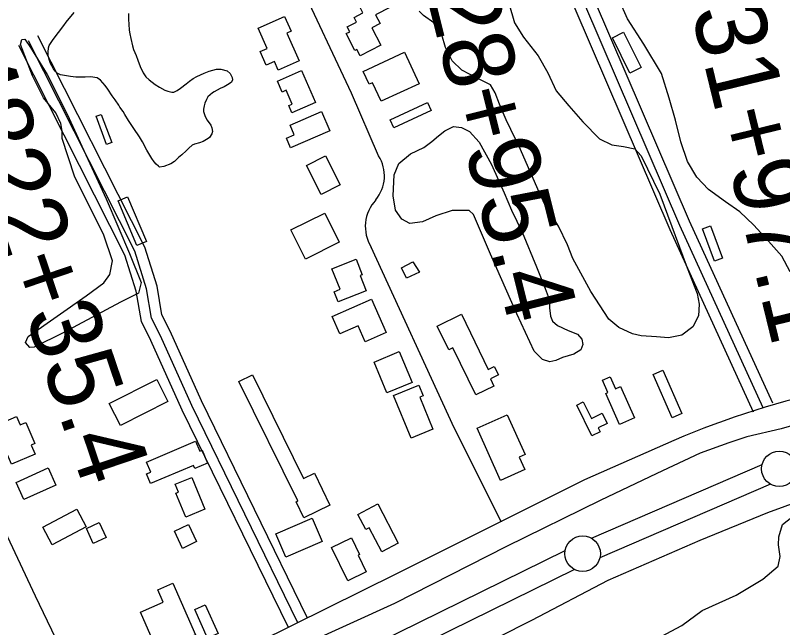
# Model space of a CAD drawing. Extents: x 3508733 to 3546731, y 546897 to 572481.
# Drawn here: x 3541437 to 3542517, y 567909 to 568771 of the extents above; entities that cross this region are included whole.
import ezdxf

# ---------------------------------------------------------------- set-up
doc = ezdxf.new("R2010")
doc.units = 0
for name, color, linetype in [('V-BLDG-OTLN', 7, 'Continuous'), ('V-LEVE-TOET', 7, 'Continuous'), ('V-ROAD-CNTR', 7, 'Continuous'), ('V-SITE-VEGE', 7, 'Continuous'), ('V-SURV-IDEN', 7, 'Continuous'), ('V-SURV-LINE', 7, 'Continuous'), ('V-WETL-SWMP', 7, 'Continuous')]:
    doc.layers.add(name, color=color, linetype=linetype)

msp = doc.modelspace()

# ---------------------------------------------------------------- linework, layer by layer
at = {"layer": 'V-BLDG-OTLN'}
for points in [[(3541921.3, 568784.2), (3541955.4, 568801.6), (3541964.9, 568782.8), (3541944, 568772.1), (3541950.2, 568759.8), (3541938.9, 568754), (3541951.4, 568729.5), (3541922.2, 568714.6), (3541917.7, 568723.5), (3541914.6, 568722), (3541902.5, 568745.7), (3541907.5, 568748.3), (3541904, 568755.2), (3541917, 568761.9), (3541913.6, 568768.4), (3541926.1, 568774.8)], [(3541818.8, 568746.2), (3541836.1, 568707.5), (3541806.9, 568694.4), (3541801.5, 568706.4), (3541789.9, 568701.2), (3541781.3, 568720.4), (3541791.4, 568724.9), (3541778.8, 568753.2), (3541815.8, 568769.8), (3541825.1, 568749)], [(3542293.3, 568747.8), (3542317.9, 568698), (3542302.1, 568690.2), (3542277.5, 568740)], [(3541984.9, 568719.5), (3542005.3, 568675.2), (3541951.9, 568650.5), (3541939.8, 568676.6), (3541935, 568674.4), (3541926.6, 568692.5)], [(3541839.6, 568693.8), (3541859.2, 568648.8), (3541826, 568634.3), (3541821.6, 568644.4), (3541826.6, 568646.6), (3541818.1, 568665.9), (3541812.4, 568663.5), (3541805.6, 568679)], [(3542022.2, 568637.7), (3541969.6, 568613.1), (3541964.3, 568624.3), (3542016.9, 568648.9)], [(3541823.5, 568617), (3541867.7, 568635.9), (3541879.3, 568608.7), (3541824.2, 568585.1), (3541818.4, 568598.7), (3541829.3, 568603.3)], [(3541557.5, 568632), (3541572.3, 568592.3), (3541565, 568589.6), (3541550.2, 568629.3)], [(3541873.2, 568573.8), (3541894, 568532.7), (3541867.3, 568519.1), (3541846.5, 568560.2)], [(3541594.5, 568515.9), (3541621.2, 568453.1), (3541607.9, 568447.4), (3541581.2, 568510.2)], [(3541872.3, 568493), (3541892.7, 568451.9), (3541845.2, 568428.3), (3541824.7, 568469.4)], [(3542415.7, 568475.1), (3542432.7, 568429.5), (3542421.5, 568425.3), (3542404.5, 568470.9)], [(3541930.9, 568383.7), (3541891.4, 568368), (3541885.7, 568382.4), (3541893.9, 568385.7), (3541882.3, 568414.6), (3541916.4, 568428.2), (3541925.1, 568406.3), (3541922.4, 568405.2)], [(3541996.2, 568424.5), (3542005.8, 568410), (3541987.5, 568401.4), (3541980.4, 568416.2)], [(3541938.3, 568372), (3541959.1, 568325), (3541929.3, 568311.8), (3541919.3, 568334.3), (3541893.7, 568323), (3541882.8, 568347.4)], [(3542085.1, 568237), (3542053, 568303.4), (3542046.9, 568300.5), (3542030.6, 568334), (3542065.1, 568350.7), (3542102.7, 568272.9), (3542111.2, 568277), (3542117, 568265.1), (3542105.6, 568259.6), (3542110.6, 568249.3)], [(3541977.2, 568298), (3541995.3, 568254.5), (3541959.9, 568239.8), (3541941.8, 568283.2)], [(3542348.4, 568271.7), (3542375.1, 568210.8), (3542361.6, 568204.9), (3542335, 568265.8)], [(3541568.9, 568224.8), (3541635.9, 568258.7), (3541651.5, 568228), (3541584.5, 568194.1)], [(3541834.3, 568087.7), (3541751.4, 568256.1), (3541770.5, 568265.5), (3541842.5, 568119.2), (3541857.7, 568126.7), (3541879.7, 568082), (3541843, 568064), (3541831.9, 568086.6)], [(3542287.3, 568195.3), (3542268.2, 568238.9), (3542271.3, 568240.3), (3542263.6, 568257.8), (3542274.5, 568262.6), (3542281.9, 568245.8), (3542289.1, 568249), (3542308.6, 568204.6)], [(3542006.1, 568233.8), (3542024.6, 568188.8), (3541994, 568176.2), (3541969.3, 568236.3), (3542004.8, 568250.9), (3542011, 568235.8)], [(3542270.1, 568196.7), (3542257.6, 568190.6), (3542260.3, 568185.1), (3542248.7, 568179.3), (3542227.2, 568222.7), (3542236.4, 568227.2), (3542248, 568203.8), (3542262.9, 568211.2)], [(3541431.2, 568139.4), (3541407.7, 568193.3), (3541438.4, 568206.7), (3541443.5, 568195.1), (3541451.3, 568198.4), (3541464.2, 568168.6), (3541458.9, 568166.3), (3541464.3, 568153.8)], [(3542119.8, 568116.6), (3542087, 568190), (3542129.4, 568209), (3542154.5, 568153), (3542146.4, 568149.4), (3542154.2, 568132)], [(3541621.5, 568142.5), (3541690.4, 568171.7), (3541696.3, 568157.8), (3541699.6, 568159.2), (3541707.4, 568140.9), (3541689.3, 568133.2), (3541687.4, 568137.7), (3541627, 568112.1), (3541621.2, 568125.7), (3541627.5, 568128.3)], [(3541493.8, 568110.1), (3541448.4, 568089.7), (3541437.6, 568113.9), (3541482.9, 568134.3)], [(3541676.5, 568064.9), (3541662.6, 568098.5), (3541666.4, 568100.1), (3541661.8, 568111.3), (3541685, 568120.8), (3541703.4, 568076)], [(3541947, 568083.5), (3541976, 568028.3), (3541952.6, 568016.1), (3541934.9, 568049.9), (3541930.1, 568047.5), (3541919, 568068.8)], [(3541536.4, 568051.3), (3541488.2, 568025.9), (3541475.1, 568050.7), (3541523.2, 568076.1)], [(3541868.7, 568030.5), (3541817.4, 568008.6), (3541803.4, 568041.4), (3541854.6, 568063.3)], [(3541554.7, 568057.4), (3541564.5, 568036.5), (3541546.3, 568028), (3541536.6, 568048.9)], [(3541691.9, 568030.5), (3541672.1, 568021), (3541660.5, 568045.2), (3541680.4, 568054.7)], [(3541905, 567975.3), (3541881.9, 568022.2), (3541909.9, 568036), (3541921.5, 568012.4), (3541919.4, 568011.3), (3541930.8, 567988)], [(3541642.1, 567864.3), (3541612.8, 567931.1), (3541645, 567945.2), (3541637.3, 567962.8), (3541658.6, 567972.2), (3541690.5, 567899.2), (3541669.8, 567890.2), (3541666.4, 567897.9), (3541659.6, 567894.9), (3541668, 567875.6)], [(3541704.1, 567941.5), (3541722.1, 567901.1), (3541707.3, 567894.5), (3541689.3, 567934.9)]]:
    msp.add_lwpolyline(points, close=True, dxfattribs=at)
at = {"layer": 'V-LEVE-TOET'}
msp.add_line((3541970.5, 567943.5), (3541692.8, 567817.1), dxfattribs=at)
for points in [[(3542572.3, 568205.5), (3542515.4, 568189.3), (3542466.8, 568177.9), (3542441.5, 568169.8), (3542401.1, 568154.9), (3542340, 568126.5), (3542260.5, 568088.5), (3542128.2, 568023.5), (3541970.5, 567943.5)], [(3541978.9, 567829.9), (3542069.4, 567871.9), (3542164, 567920), (3542271.6, 567976.3), (3542401.2, 568032.5), (3542496.4, 568071.7), (3542569.8, 568098.1)]]:
    msp.add_lwpolyline(points, dxfattribs=at)
at = {"layer": 'V-ROAD-CNTR'}
for points in [[(3541948.3, 568573.7), (3541909.9, 568661.9), (3541835.2, 568820.9), (3541677.4, 569159), (3541639.4, 569237.9), (3541578.4, 569364.6)], [(3542503.5, 568225.2), (3542386.1, 568481.8), (3542252.2, 568793), (3542162.9, 568976.8), (3542054.1, 569201.8), (3542028, 569274.3)], [(3542476.3, 568212.8), (3542358.7, 568469.7), (3542224.9, 568780.5), (3542135.9, 568963.7), (3542026.4, 569190.2), (3541999.8, 569264.2)], [(3542489.9, 568219), (3542372.4, 568475.7), (3542238.5, 568786.8), (3542149.4, 568970.2), (3542040.3, 569196), (3542013.9, 569269.2)], [(3541848.1, 567922.9), (3541698.6, 568228.5), (3541654.6, 568326.6), (3541642.9, 568350), (3541636.1, 568390), (3541618.8, 568445.3), (3541468.4, 568742.5)], [(3541834.6, 567916.3), (3541685, 568222.1), (3541641, 568320.2), (3541628.5, 568345.3), (3541621.5, 568386.5), (3541604.8, 568439.6), (3541455.1, 568735.7)], [(3541821.1, 567909.7), (3541671.4, 568215.7), (3541627.5, 568313.8), (3541614.1, 568340.6), (3541606.9, 568383), (3541590.9, 568433.9), (3541441.7, 568729)], [(3542121.2, 568057.9), (3542054.5, 568190.8), (3541937.8, 568445.3)], [(3541550.4, 567775.6), (3541464.9, 567953.8), (3541397, 568097.6), (3541340.9, 568207.8)], [(3542364.1, 568172.9), (3542238.2, 568117.6), (3541973.6, 567985.1), (3541533.4, 567767.2), (3541236, 567623.8), (3541159, 567591.4), (3541112.3, 567570.9)]]:
    msp.add_lwpolyline(points, dxfattribs=at)
for centre, radius, start, end in [((3541903.4, 568545.5), 53, 320.4349, 32.1803), ((3541984.3, 568474.2), 54.8, 136.9196, 211.8719), ((3542844.8, 567055.2), 1216.7, 101.8195, 113.2738)]:
    msp.add_arc(centre, radius, start, end, dxfattribs=at)
at = {"layer": 'V-SITE-VEGE'}
for points in [[(3542131.7, 568788.6), (3542139.8, 568761), (3542152.2, 568740.9), (3542172.8, 568714.6), (3542186.5, 568690.3), (3542198.1, 568665.4), (3542216, 568643.9), (3542235.9, 568621.7), (3542259.3, 568597.4), (3542276.5, 568589.1), (3542293, 568586.9), (3542308.9, 568583.4), (3542317.9, 568573.7), (3542344.5, 568519.7), (3542382.8, 568415.9), (3542397.1, 568379.9), (3542399.8, 568364.7), (3542399, 568348.2), (3542390.7, 568333), (3542375.4, 568321.3), (3542356.7, 568317.3), (3542339.5, 568318.7), (3542318.1, 568320.2), (3542305.7, 568323), (3542286.4, 568332.1), (3542272.6, 568343.9), (3542247.2, 568382.7), (3542221.9, 568429.1), (3542214.4, 568448.5), (3542201.4, 568474.8), (3542182.2, 568505.2), (3542172.6, 568526.7), (3542148, 568582.7), (3542128.1, 568624.3), (3542118.6, 568646.4), (3542112.4, 568662.3), (3542105.6, 568673.4), (3542087, 568683.2), (3542065.6, 568694.3), (3542051.9, 568707.5), (3542042.3, 568726.2), (3542037.5, 568744.2), (3542025.9, 568760.8), (3542011.4, 568771.2), (3542005.2, 568777.5)], [(3542527.8, 568410.4), (3542516.1, 568432.6), (3542497.6, 568453.4), (3542476.3, 568476.3), (3542457, 568495), (3542437, 568508.9), (3542413, 568526.3), (3542396.5, 568543.6), (3542383.4, 568565.8), (3542373.9, 568593.5), (3542366.4, 568623.9), (3542357.6, 568655), (3542346.7, 568689.6), (3542322, 568731.1), (3542298.7, 568766.5), (3542287.1, 568793.5)], [(3541645.8, 568558.6), (3541639.5, 568557.5), (3541638.1, 568559), (3541634.7, 568562.1), (3541631.9, 568565.3), (3541629, 568569.7), (3541621.8, 568581.6), (3541615.6, 568593.3), (3541611.6, 568600.4), (3541603.6, 568612.3), (3541595.8, 568623.2), (3541590.9, 568632), (3541588.4, 568635.9), (3541583.8, 568642.4), (3541582.3, 568644.9), (3541577.2, 568652.4), (3541572.8, 568658.1), (3541566.7, 568667.3), (3541562.9, 568672.5), (3541556.5, 568680.4), (3541551.7, 568683.4), (3541542.2, 568685), (3541534.9, 568684.5), (3541521.9, 568684.5), (3541514.1, 568685.5), (3541500.3, 568687.9), (3541495.3, 568690.2), (3541492.7, 568692.9), (3541490.4, 568696.1), (3541486.2, 568703.6), (3541484.1, 568709.2), (3541483, 568715.3), (3541482.7, 568719.7), (3541483.1, 568725.6), (3541484.4, 568729.1), (3541490, 568737.4), (3541505, 568757.1), (3541508.1, 568762), (3541519.6, 568775.7)], [(3541596.1, 568774.3), (3541596, 568765.7), (3541596.4, 568759.2), (3541597.1, 568750.5), (3541597.7, 568745.6), (3541599, 568738.7), (3541601.6, 568728.5), (3541603.1, 568723.4), (3541606.7, 568714.8), (3541609, 568708.2), (3541612.2, 568699.6), (3541616.6, 568690.6), (3541620.4, 568685.1), (3541625.1, 568680.6), (3541633.5, 568674.1), (3541639.4, 568670.2), (3541647.2, 568666.2), (3541651.2, 568664.5), (3541656.8, 568663.1), (3541659.6, 568663.1), (3541664.6, 568665.6), (3541669.4, 568668.8), (3541677.1, 568675.2), (3541681.9, 568679), (3541687.1, 568682.5), (3541692.4, 568685.5), (3541702.6, 568690), (3541709.5, 568692.9), (3541719.8, 568695.9), (3541726.1, 568695.9), (3541734.9, 568693.2), (3541739.1, 568689.5), (3541741.9, 568684.1), (3541742.3, 568680.9), (3541741, 568677.6), (3541737.7, 568675), (3541730.8, 568671), (3541725.2, 568668.5), (3541716.8, 568664), (3541714.3, 568662.5), (3541707.6, 568656.9), (3541705.7, 568653.1), (3541703.4, 568647.6), (3541702.6, 568644), (3541701.4, 568639.4), (3541701.4, 568636.1), (3541703.7, 568629.2), (3541706.9, 568624.1), (3541712, 568617), (3541713.5, 568613.1), (3541714.1, 568608), (3541713.5, 568604.5), (3541710.2, 568599.4), (3541708.3, 568598.1), (3541701.2, 568593.7), (3541695.8, 568591.8), (3541689.1, 568590.3), (3541685.5, 568588.6), (3541680.9, 568584.4), (3541677.2, 568580.8), (3541670.9, 568574.9), (3541666.5, 568571.5), (3541660.9, 568565.8), (3541655.4, 568562.4), (3541645.8, 568558.6)]]:
    msp.add_lwpolyline(points, dxfattribs=at)
for points in [[(3541454.7, 568319.3), (3541536.5, 568376.6), (3541561.2, 568395), (3541569.5, 568406.8), (3541573.2, 568425.8), (3541561.2, 568461.9), (3541519.8, 568544.8), (3541502.3, 568597.9), (3541502.4, 568608.6), (3541500.5, 568619.3), (3541493.8, 568634), (3541476.2, 568655.1), (3541460.5, 568686.4), (3541443.8, 568730.4), (3541445.8, 568737.5), (3541449.8, 568737.9), (3541458, 568726.4), (3541481.5, 568688.3), (3541509.6, 568632.3), (3541533.1, 568581.1), (3541564.3, 568513.3), (3541597.4, 568436.3), (3541613.8, 568395.1), (3541610.1, 568380.1), (3541584.7, 568367.6), (3541504.1, 568324.6), (3541463.3, 568304.2), (3541456.9, 568303.9), (3541451, 568311)], [(3542233, 568300.6), (3542223.3, 568294.4), (3542207.4, 568289.6), (3542197.7, 568285.5), (3542189.4, 568283.5), (3542179.1, 568287), (3542167.4, 568298.8), (3542142.8, 568351.4), (3542105.9, 568435.1), (3542082, 568491.2), (3542075.8, 568496.7), (3542051.6, 568496.8), (3542028.8, 568489.4), (3542010.1, 568480.5), (3541992.1, 568478.5), (3541981.1, 568484.7), (3541972.2, 568497.2), (3541968.8, 568517.3), (3541970.3, 568546.9), (3541976.6, 568562.8), (3541993.2, 568576.5), (3542011.9, 568585.4), (3542023, 568593.7), (3542032.7, 568601.9), (3542041.7, 568608.8), (3542053.5, 568614.9), (3542065.2, 568613.5), (3542076.3, 568607.9), (3542090, 568592.7), (3542107.1, 568561.5), (3542124.9, 568521.4), (3542135.2, 568497.2), (3542150.2, 568466), (3542170.7, 568417.6), (3542183, 568387.1), (3542188.5, 568371.9), (3542189.1, 568359.5), (3542190.4, 568347.7), (3542193.2, 568340.8), (3542200, 568334.6), (3542215.2, 568327.6), (3542228.3, 568322.7), (3542234.5, 568315.7), (3542235.8, 568308.1)]]:
    msp.add_lwpolyline(points, close=True, dxfattribs=at)
at = {"layer": 'V-SURV-LINE'}
for points in [[(3542248, 568035.2), (3542488.4, 568138.9)], [(3542500.2, 568111.3), (3542259.9, 568007.6)], [(3541654.7, 567744.5), (3542211.1, 568018.1)], [(3542224.3, 567991.2), (3541668, 567717.6)]]:
    msp.add_lwpolyline(points, dxfattribs=at)
for centre in [(3542512.7, 568133), (3542235.6, 568013.5)]:
    msp.add_circle(centre, 25, dxfattribs=at)
at = {"layer": 'V-WETL-SWMP'}
for p, q in [((3542517.3, 568054.4), (3542534.5, 568068)), ((3542511.8, 568037.4), (3542517.3, 568054.4)), ((3542511.7, 568025.8), (3542511.8, 568037.4)), ((3542513.7, 568009.4), (3542511.7, 568025.8)), ((3542510.9, 567995.8), (3542513.7, 568009.4)), ((3542489.6, 567977.4), (3542510.9, 567995.8)), ((3542451.9, 567955.1), (3542489.6, 567977.4)), ((3542403.9, 567933.5), (3542451.9, 567955.1)), ((3542375.1, 567912.5), (3542403.9, 567933.5)), ((3542346.3, 567896.9), (3542375.1, 567912.5))]:
    msp.add_line(p, q, dxfattribs=at)

# ---------------------------------------------------------------- texts
at = {"layer": 'V-SURV-IDEN'}
for s, rotation, p in [('4828+95.4', 284.0903, (3541977.7, 568950.1)), ('4831+97.1', 283.6937, (3542353.1, 568922.4)), ('4822+35.4', 288.7609, (3541328.8, 568706.4))]:
    msp.add_text(s, height=100, rotation=rotation, dxfattribs=at).set_placement(p)

doc.saveas('drawing.dxf')
